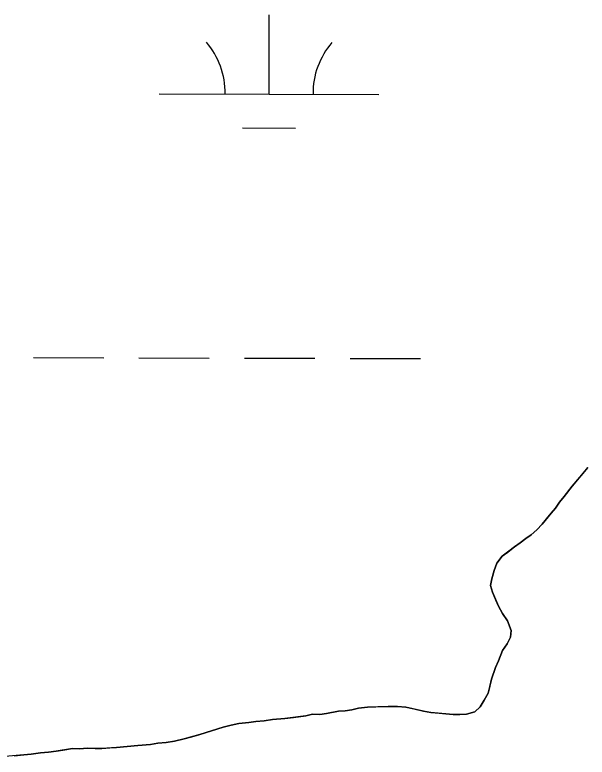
# Model space of a CAD drawing. Extents: x 3161514 to 3199414, y 831166 to 856601.
# Drawn here: x 3188622.8 to 3188883.1, y 836991.9 to 837329.3 of the extents above; entities that cross this region are included whole.
import ezdxf

# ---------------------------------------------------------------- set-up
doc = ezdxf.new("R2010")
doc.units = 0
doc.layers.add('V-TOPO-SHOR', color=7, linetype='Continuous')
doc.layers.add('V-WETL-SWMP', color=7, linetype='Continuous')

msp = doc.modelspace()

# ---------------------------------------------------------------- linework, layer by layer
at = {"layer": 'V-TOPO-SHOR'}
for points in [[(3188776.01, 837013.4), (3188779.06, 837014.12), (3188783.12, 837014.57), (3188786.93, 837014.78), (3188792.51, 837014.96), (3188796.82, 837014.9), (3188800.62, 837014.6), (3188804.17, 837013.8), (3188808.71, 837012.72), (3188812, 837012.17), (3188815.81, 837011.87), (3188818.85, 837011.58), (3188822.14, 837011.29), (3188825.18, 837011.25), (3188828.23, 837011.46), (3188832.04, 837012.43), (3188834.35, 837014.68), (3188836.17, 837017.7), (3188837.98, 837020.97), (3188838.78, 837024.01), (3188839.59, 837027.29), (3188841.43, 837032.6), (3188842.73, 837035.62), (3188844.57, 837040.42), (3188846.64, 837043.44), (3188848.2, 837046.46), (3188848.49, 837049.5), (3188846.77, 837053.83), (3188844.53, 837057.16), (3188842.8, 837060.47), (3188841.56, 837063.28), (3188840.09, 837066.85), (3188839.11, 837069.91), (3188839.66, 837072.94), (3188840.72, 837076.73), (3188842.03, 837080.01), (3188844.36, 837083.28), (3188846.92, 837085.02), (3188849.99, 837087.52), (3188852.55, 837089.26), (3188855.11, 837091.26), (3188857.67, 837093), (3188860.23, 837095.25), (3188862.55, 837097.76), (3188864.61, 837100.27), (3188866.67, 837102.78), (3188868.73, 837105.03), (3188870.53, 837107.8), (3188872.6, 837110.31), (3188876.21, 837115.08), (3188878.78, 837118.09), (3188881.36, 837121.1), (3188883.42, 837123.61)], [(3188622.57, 836992.52), (3188626.89, 836992.97), (3188630.19, 836993.19), (3188634.5, 836993.89), (3188638.06, 836994.1), (3188641.62, 836994.56), (3188644.66, 836995.03), (3188648.98, 836995.74), (3188652.28, 836995.7), (3188655.83, 836995.9), (3188659.38, 836995.86), (3188662.43, 836995.82), (3188665.98, 836996.03), (3188669.02, 836996.24), (3188673.85, 836996.69), (3188678.67, 836997.13), (3188684.51, 836997.57), (3188687.82, 836998.29), (3188691.62, 836998.49), (3188695.44, 836999.2), (3188699.76, 837000.16), (3188703.32, 837001.13), (3188706.89, 837002.1), (3188712.23, 837003.81), (3188717.58, 837005.51), (3188721.14, 837006.48), (3188724.7, 837007.2), (3188729.27, 837007.65), (3188732.32, 837008.12), (3188736.13, 837008.32), (3188739.94, 837009.04), (3188745.53, 837009.47), (3188749.59, 837009.93), (3188755.18, 837010.62), (3188758.23, 837011.34), (3188761.53, 837011.3), (3188764.58, 837011.76), (3188769.91, 837012.71), (3188772.96, 837012.93), (3188776.01, 837013.4)]]:
    msp.add_lwpolyline(points, dxfattribs=at)
at = {"layer": 'V-WETL-SWMP'}
for p, q in [((3188738.4, 837293.32), (3188738.5, 837329.32)), ((3188688.4, 837293.46), (3188788.4, 837293.18)), ((3188726.36, 837277.92), (3188750.36, 837277.86)), ((3188631.23, 837173.55), (3188663.23, 837173.46)), ((3188679.23, 837173.41), (3188711.23, 837173.32)), ((3188727.23, 837173.28), (3188759.23, 837173.19)), ((3188775.23, 837173.15), (3188807.23, 837173.06)), ((3188883.42, 837123.61), (3188876.21, 837115.08)), ((3188876.21, 837115.08), (3188872.59, 837110.31)), ((3188870.53, 837107.8), (3188868.72, 837105.03)), ((3188872.59, 837110.31), (3188870.53, 837107.8)), ((3188868.72, 837105.03), (3188866.67, 837102.77)), ((3188866.67, 837102.77), (3188862.54, 837097.75)), ((3188862.54, 837097.75), (3188860.23, 837095.25)), ((3188860.23, 837095.25), (3188857.67, 837093)), ((3188855.11, 837091.25), (3188852.55, 837089.26)), ((3188857.67, 837093), (3188855.11, 837091.25)), ((3188849.99, 837087.52), (3188846.91, 837085.02)), ((3188852.55, 837089.26), (3188849.99, 837087.52)), ((3188846.91, 837085.02), (3188844.35, 837083.28)), ((3188844.35, 837083.28), (3188842.03, 837080.01)), ((3188842.03, 837080.01), (3188840.72, 837076.73)), ((3188840.72, 837076.73), (3188839.66, 837072.94)), ((3188839.66, 837072.94), (3188839.11, 837069.9)), ((3188839.11, 837069.9), (3188840.09, 837066.85)), ((3188840.09, 837066.85), (3188842.8, 837060.47)), ((3188842.8, 837060.47), (3188844.53, 837057.15)), ((3188844.53, 837057.15), (3188846.77, 837053.83)), ((3188846.77, 837053.83), (3188848.49, 837049.49)), ((3188848.49, 837049.49), (3188848.2, 837046.46)), ((3188848.2, 837046.46), (3188846.64, 837043.43)), ((3188844.57, 837040.42), (3188842.73, 837035.62)), ((3188846.64, 837043.43), (3188844.57, 837040.42)), ((3188842.73, 837035.62), (3188841.43, 837032.59)), ((3188841.43, 837032.59), (3188839.58, 837027.29)), ((3188839.58, 837027.29), (3188837.98, 837020.97)), ((3188837.98, 837020.97), (3188836.17, 837017.7)), ((3188836.17, 837017.7), (3188834.35, 837014.68)), ((3188776.01, 837013.39), (3188772.96, 837012.92)), ((3188779.06, 837014.11), (3188776.01, 837013.39)), ((3188783.12, 837014.57), (3188779.06, 837014.11)), ((3188792.51, 837014.96), (3188783.12, 837014.57)), ((3188796.82, 837014.9), (3188792.51, 837014.96)), ((3188800.62, 837014.6), (3188796.82, 837014.9)), ((3188808.71, 837012.72), (3188800.62, 837014.6)), ((3188834.35, 837014.68), (3188832.04, 837012.42)), ((3188755.18, 837010.61), (3188745.53, 837009.47)), ((3188758.23, 837011.34), (3188755.18, 837010.61)), ((3188761.53, 837011.29), (3188758.23, 837011.34)), ((3188764.57, 837011.76), (3188761.53, 837011.29)), ((3188769.91, 837012.71), (3188764.57, 837011.76)), ((3188772.96, 837012.92), (3188769.91, 837012.71)), ((3188812, 837012.17), (3188808.71, 837012.72)), ((3188822.14, 837011.28), (3188812, 837012.17)), ((3188825.18, 837011.24), (3188822.14, 837011.28)), ((3188828.22, 837011.46), (3188825.18, 837011.24)), ((3188832.04, 837012.42), (3188828.22, 837011.46)), ((3188721.14, 837006.48), (3188717.58, 837005.51)), ((3188724.7, 837007.2), (3188721.14, 837006.48)), ((3188729.27, 837007.65), (3188724.7, 837007.2)), ((3188732.32, 837008.11), (3188729.27, 837007.65)), ((3188736.13, 837008.32), (3188732.32, 837008.11)), ((3188739.94, 837009.03), (3188736.13, 837008.32)), ((3188745.53, 837009.47), (3188739.94, 837009.03)), ((3188717.58, 837005.51), (3188706.88, 837002.1)), ((3188699.76, 837000.16), (3188695.44, 836999.2)), ((3188706.88, 837002.1), (3188699.76, 837000.16)), ((3188678.67, 836997.13), (3188669.02, 836996.24)), ((3188684.51, 836997.56), (3188678.67, 836997.13)), ((3188687.82, 836998.28), (3188684.51, 836997.56)), ((3188691.62, 836998.49), (3188687.82, 836998.28)), ((3188695.44, 836999.2), (3188691.62, 836998.49)), ((3188630.18, 836993.18), (3188614.19, 836991.87)), ((3188634.5, 836993.89), (3188630.18, 836993.18)), ((3188638.06, 836994.1), (3188634.5, 836993.89)), ((3188641.61, 836994.56), (3188638.06, 836994.1)), ((3188648.98, 836995.73), (3188641.61, 836994.56)), ((3188652.28, 836995.69), (3188648.98, 836995.73)), ((3188655.83, 836995.9), (3188652.28, 836995.69)), ((3188662.42, 836995.82), (3188655.83, 836995.9)), ((3188669.02, 836996.24), (3188662.42, 836995.82))]:
    msp.add_line(p, q, dxfattribs=at)
for centre, start, end in [((3188683.16, 837293.95), 359.0699, 40.6135), ((3188793.65, 837293.64), 139.0699, 180.6135)]:
    msp.add_arc(centre, 35.25, start, end, dxfattribs=at)

doc.saveas('drawing.dxf')
